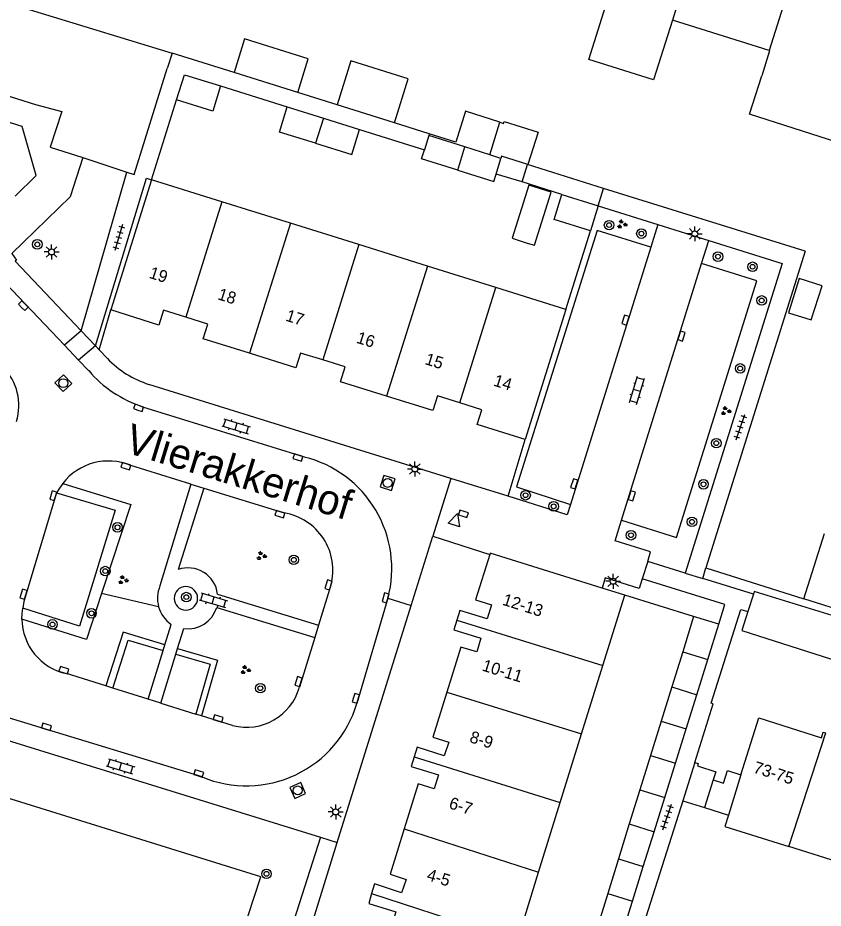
# Model space of a CAD drawing. Extents: x 137999 to 141000, y 397500 to 400501.
# Drawn here: x 138827.8 to 138895.1, y 399716 to 399790.4 of the extents above; entities that cross this region are included whole.
import ezdxf

# ---------------------------------------------------------------- set-up
doc = ezdxf.new("R2010")
doc.units = 0
for name, color, linetype in [('gg-afsc-erfafscheiding', 7, 'Continuous'), ('gg-afsc-hekwerk', 7, 'Continuous'), ('gg-afsc-muur', 7, 'Continuous'), ('gg-anno-huisnummerreeks BGT', 7, 'Continuous'), ('gg-anno-openbare ruimte label', 7, 'Continuous'), ('gg-bbg-bijgebouw', 7, 'Continuous'), ('gg-bbg-gedigitaliseerde bebouwing', 7, 'Continuous'), ('gg-bbg-gedigitaliseerde bijgebouw', 7, 'Continuous'), ('gg-bbg-hoofdgebouw', 7, 'Continuous'), ('gg-bbg-overig bouwwerk', 7, 'Continuous'), ('gg-bbg-tussenscheiding', 7, 'Continuous'), ('gg-knt-verharding', 7, 'Continuous'), ('gg-knt-verharding nz', 7, 'Continuous'), ('gt-grn-groengrens', 7, 'Continuous'), ('gt-grn-weggrens', 7, 'Continuous'), ('gt-symb-boom', 7, 'Continuous'), ('gt-symb-groenvak', 7, 'Continuous'), ('gt-symb-klinker verharding', 7, 'Continuous'), ('gt-symb-kolk', 7, 'Continuous'), ('gt-symb-lichtmast', 7, 'Continuous'), ('gt-symb-rioolschacht', 7, 'Continuous'), ('gt-symb-tegel verharding', 7, 'Continuous'), ('gt-symb-waterafsluiter', 7, 'Continuous')]:
    doc.layers.add(name, color=color, linetype=linetype)

# ---------------------------------------------------------------- blocks, each defined once
blk = doc.blocks.new('gt0-TEG1')
at = {"layer": 'gt-symb-tegel verharding'}
for p, q in [((-1.125, 0), (1.125, 0)), ((-0.9, -0.25), (-0.9, 0.25)), ((-0.45, -0.25), (-0.45, 0.25)), ((0, -0.25), (0, 0.25)), ((0.45, -0.25), (0.45, 0.25)), ((0.9, -0.25), (0.9, 0.25))]:
    blk.add_line(p, q, dxfattribs=at)
blk = doc.blocks.new('gt0-KOLK')
at = {"layer": 'gt-symb-kolk'}
blk.add_lwpolyline([(0, 0), (0.375, 0), (0.375, 0.4), (-0.375, 0.4), (-0.375, 0), (0, 0)], dxfattribs=at)
blk = doc.blocks.new('gt0-BOOM')
at = {"layer": 'gt-symb-boom'}
for radius in [0.4, 0.2]:
    blk.add_circle((0, 0), radius, dxfattribs=at)
blk = doc.blocks.new('gt0-LMAST')
at = {"layer": 'gt-symb-lichtmast'}
for p, q in [((-0.182, 0.173), (-0.447, 0.438)), ((-0.005, 0.246), (-0.005, 0.621)), ((0.172, 0.173), (0.437, 0.438)), ((-0.255, -0.004), (-0.63, -0.004)), ((-0.182, -0.181), (-0.447, -0.446)), ((-0.005, -0.254), (-0.005, -0.629)), ((0.437, -0.446), (0.172, -0.181)), ((0.245, -0.004), (0.62, -0.004))]:
    blk.add_line(p, q, dxfattribs=at)
blk.add_circle((-0.005, -0.004), 0.25, dxfattribs=at)
blk = doc.blocks.new('gt0-RS')
at = {"layer": 'gt-symb-rioolschacht'}
blk.add_lwpolyline([(-0.5, -0.5), (0.5, -0.5), (0.5, 0.5), (-0.5, 0.5)], close=True, dxfattribs=at)
blk.add_circle((0, 0), 0.375, dxfattribs=at)
blk = doc.blocks.new('gt0-KL1')
at = {"layer": 'gt-symb-klinker verharding'}
for p, q in [((-1.15, 0.3), (1.15, 0.3)), ((-1, -0.3), (-1, 0.3)), ((-0.5, 0.3), (-0.5, 0.45)), ((0, -0.3), (0, 0.3)), ((0.5, 0.3), (0.5, 0.45)), ((1, -0.3), (1, 0.3)), ((-1.15, -0.3), (1.15, -0.3)), ((-0.5, -0.45), (-0.5, -0.3)), ((0.5, -0.45), (0.5, -0.3))]:
    blk.add_line(p, q, dxfattribs=at)
blk = doc.blocks.new('gt0-GRVAK')
at = {"layer": 'gt-symb-groenvak'}
for p, q in [((-0.11, 0.189), (-0.228, 0.24)), ((-0.182, 0.153), (0.088, 0.153)), ((-0.091, 0.211), (-0.156, 0.322)), ((-0.047, 0.214), (-0.047, 0.393)), ((-0.004, 0.211), (0.061, 0.322)), ((0.015, 0.189), (0.133, 0.24)), ((0.262, -0.052), (0.197, 0.059)), ((0.305, -0.049), (0.305, 0.13)), ((0.349, -0.052), (0.414, 0.059)), ((-0.245, -0.228), (-0.363, -0.177)), ((-0.318, -0.264), (-0.047, -0.264)), ((-0.226, -0.206), (-0.291, -0.095)), ((-0.183, -0.203), (-0.183, -0.024)), ((-0.139, -0.206), (-0.074, -0.095)), ((-0.12, -0.228), (-0.002, -0.177)), ((0.243, -0.074), (0.125, -0.023)), ((0.17, -0.11), (0.441, -0.11)), ((0.368, -0.074), (0.486, -0.023))]:
    blk.add_line(p, q, dxfattribs=at)
blk = doc.blocks.new('gt0-WAFSL')
at = {"layer": 'gt-symb-waterafsluiter'}
for p, q in [((-0.5, -0.333), (0, 0.667)), ((0, 0.667), (0.5, -0.333)), ((0.5, -0.333), (-0.5, -0.333))]:
    blk.add_line(p, q, dxfattribs=at)

msp = doc.modelspace()

# ---------------------------------------------------------------- linework, layer by layer
at = {"layer": 'gg-afsc-erfafscheiding'}
for p, q in [((138822.184, 399793.096), (138840.645, 399787.417)), ((138840.645, 399787.417), (138840.242, 399786.132)), ((138845.83, 399785.789), (138840.645, 399787.417)), ((138844.696, 399784.668), (138850.267, 399782.912)), ((138838.94, 399776.83), (138841.03, 399783.51)), ((138854.44, 399783.085), (138851.148, 399784.119)), ((138862.141, 399780.667), (138859.233, 399781.58)), ((138856.313, 399781.04), (138861.734, 399779.337)), ((138869.901, 399776.656), (138870.35, 399778.095)), ((138869.901, 399776.656), (138867.727, 399777.308)), ((138873.236, 399775.601), (138869.901, 399776.656)), ((138893.572, 399770.849), (138885.248, 399744.388)), ((138834.547, 399762.629), (138835.54, 399765.97)), ((138868.726, 399750.38), (138870.17, 399755.13)), ((138885.248, 399744.388), (138893.45, 399741.8)), ((138883.34, 399724.93), (138880.247, 399715.201))]:
    msp.add_line(p, q, dxfattribs=at)
at = {"layer": 'gg-afsc-hekwerk'}
msp.add_lwpolyline([(138872.569, 399701.761), (138845.392, 399710.411), (138848.061, 399718.559), (138827.196, 399725.055), (138822.85, 399726.325)], dxfattribs=at)
at = {"layer": 'gg-afsc-muur'}
for p, q in [((138876.715, 399776.109), (138870.35, 399778.095)), ((138893.572, 399770.849), (138876.715, 399776.109)), ((138873.57, 399765.99), (138875.61, 399772.55)), ((138884.24, 399740.32), (138878.48, 399742.11))]:
    msp.add_line(p, q, dxfattribs=at)
at = {"layer": 'gg-bbg-bijgebouw'}
for p, q in [((138841.03, 399783.51), (138841.68, 399785.61)), ((138873.236, 399775.601), (138876.26, 399774.65)), ((138876.26, 399774.65), (138875.61, 399772.55)), ((138884.24, 399740.32), (138883.329, 399737.382)), ((138886.34, 399739.68), (138884.24, 399740.32)), ((138885.423, 399736.738), (138886.34, 399739.68)), ((138883.329, 399737.382), (138882.417, 399734.444)), ((138884.506, 399733.795), (138885.423, 399736.738)), ((138882.417, 399734.444), (138881.53, 399731.584)), ((138883.615, 399730.936), (138884.506, 399733.795)), ((138881.53, 399731.584), (138880.642, 399728.723)), ((138882.723, 399728.076), (138883.615, 399730.936)), ((138880.642, 399728.723), (138879.752, 399725.856)), ((138881.83, 399725.21), (138882.723, 399728.076)), ((138884.35, 399728.12), (138883.34, 399724.93)), ((138879.752, 399725.856), (138878.862, 399722.988)), ((138880.936, 399722.343), (138881.83, 399725.21)), ((138883.34, 399724.93), (138885.147, 399724.356)), ((138885.147, 399724.356), (138887.15, 399723.72)), ((138878.862, 399722.988), (138877.96, 399720.08)), ((138880.03, 399719.436), (138880.936, 399722.343)), ((138877.96, 399720.08), (138877.058, 399717.171)), ((138879.124, 399716.529), (138880.03, 399719.436)), ((138877.058, 399717.171), (138876.167, 399714.3)), ((138878.23, 399713.659), (138879.124, 399716.529))]:
    msp.add_line(p, q, dxfattribs=at)
for points in [[(138870.329, 399771.543), (138870.929, 399771.353), (138872.338, 399775.8), (138870.47, 399776.392), (138869.062, 399771.944), (138870.329, 399771.543)], [(138875.61, 399772.55), (138872.574, 399773.513), (138873.236, 399775.601)], [(138884.35, 399728.12), (138884.62, 399728.03), (138884.56, 399727.84), (138886.09, 399727.35), (138885.88, 399726.67)], [(138885.88, 399726.67), (138886.75, 399726.41), (138887.08, 399727.46), (138888.2, 399727.11)]]:
    msp.add_lwpolyline(points, dxfattribs=at)
at = {"layer": 'gg-bbg-gedigitaliseerde bebouwing'}
for p, q in [((138890.558, 399787.626), (138882.468, 399790.156)), ((138893.45, 399741.8), (138895.168, 399747.263)), ((138886.85, 399722.78), (138892.187, 399721.104)), ((138897.523, 399719.429), (138892.187, 399721.104))]:
    msp.add_line(p, q, dxfattribs=at)
for points in [[(138882.468, 399790.156), (138880.894, 399785.17), (138875.491, 399786.875), (138877.047, 399791.852)], [(138890.558, 399787.626), (138890.585, 399787.618), (138889.929, 399785.521)], [(138896.981, 399779.715), (138888.913, 399782.303), (138889.929, 399785.521)]]:
    msp.add_lwpolyline(points, dxfattribs=at)
at = {"layer": 'gg-bbg-gedigitaliseerde bijgebouw'}
for p, q in [((138851.148, 399784.119), (138845.83, 399785.789)), ((138841.68, 399785.61), (138844.696, 399784.668)), ((138850.267, 399782.912), (138853.295, 399781.975)), ((138853.295, 399781.975), (138856.313, 399781.04)), ((138862.099, 399780.53), (138861.734, 399779.337)), ((138862.141, 399780.667), (138862.099, 399780.53)), ((138867.727, 399777.308), (138868.131, 399778.614))]:
    msp.add_line(p, q, dxfattribs=at)
for points in [[(138851.148, 399784.119), (138852.032, 399786.932), (138846.713, 399788.603), (138845.83, 399785.789)], [(138844.696, 399784.668), (138844.045, 399782.565), (138841.03, 399783.51)], [(138852.646, 399779.879), (138849.627, 399780.822), (138850.267, 399782.912)], [(138868.056, 399781.641), (138865.164, 399782.555), (138864.366, 399779.978), (138862.141, 399780.667)], [(138868.056, 399781.641), (138868.361, 399781.545), (138868.414, 399781.713), (138871.25, 399780.817), (138870.392, 399778.099), (138868.187, 399778.795), (138868.131, 399778.614)], [(138852.646, 399779.879), (138855.662, 399778.937), (138856.313, 399781.04)], [(138864.52, 399777.634), (138861.501, 399778.577), (138861.734, 399779.337)], [(138864.52, 399777.634), (138867.536, 399776.692), (138867.727, 399777.308)], [(138892.166, 399765.711), (138894.074, 399765.111), (138894.975, 399767.972), (138893.067, 399768.573), (138892.166, 399765.711)]]:
    msp.add_lwpolyline(points, dxfattribs=at)
at = {"layer": 'gg-bbg-hoofdgebouw'}
for p, q in [((138838.94, 399776.83), (138835.54, 399765.97)), ((138844.82, 399774.989), (138838.94, 399776.83)), ((138850.539, 399773.199), (138844.82, 399774.989)), ((138856.255, 399771.41), (138850.539, 399773.199)), ((138861.993, 399769.614), (138856.255, 399771.41)), ((138867.715, 399767.823), (138861.993, 399769.614)), ((138873.57, 399765.99), (138867.715, 399767.823)), ((138873.57, 399765.99), (138870.17, 399755.13)), ((138878.48, 399742.11), (138876.587, 399742.699)), ((138876.654, 399736.235), (138878.48, 399742.11)), ((138902.5, 399738.94), (138893.45, 399741.8)), ((138874.877, 399730.514), (138876.654, 399736.235)), ((138873.095, 399724.78), (138874.877, 399730.514)), ((138871.288, 399718.964), (138873.095, 399724.78)), ((138887.15, 399723.72), (138886.85, 399722.78)), ((138869.504, 399713.223), (138871.288, 399718.964))]:
    msp.add_line(p, q, dxfattribs=at)
for points in [[(138841.795, 399765.355), (138839.94, 399765.94), (138839.54, 399764.69), (138835.54, 399765.97)], [(138847.125, 399762.325), (138843.26, 399763.54), (138843.65, 399764.77), (138841.795, 399765.355)], [(138853.24, 399761.77), (138851.37, 399762.35), (138850.99, 399761.11), (138847.125, 399762.325)], [(138858.58, 399758.745), (138854.72, 399759.95), (138855.11, 399761.19), (138853.24, 399761.77)], [(138864.69, 399758.19), (138862.83, 399758.77), (138862.44, 399757.54), (138858.58, 399758.745)], [(138870.17, 399755.13), (138866.16, 399756.37), (138866.55, 399757.61), (138864.69, 399758.19)], [(138867.198, 399745.51), (138866, 399741.72), (138867.34, 399741.3), (138866.98, 399740.14), (138864.69, 399740.84), (138864.44, 399740.03)], [(138876.587, 399742.699), (138867.23, 399745.61), (138867.198, 399745.51)], [(138864.44, 399740.03), (138864.19, 399739.22), (138866.46, 399738.52), (138866.11, 399737.38), (138864.78, 399737.78), (138863.61, 399734.015)], [(138863.61, 399734.015), (138862.44, 399730.25), (138863.77, 399729.82), (138863.4, 399728.68), (138861.13, 399729.42), (138860.88, 399728.605)], [(138888.2, 399727.11), (138889.69, 399731.85), (138894.93, 399730.2), (138895.08, 399730.67), (138895.289, 399730.605)], [(138860.88, 399728.605), (138860.63, 399727.79), (138862.91, 399727.09), (138862.56, 399725.94), (138861.22, 399726.35), (138860.05, 399722.57)], [(138860.05, 399722.57), (138858.88, 399718.79), (138860.21, 399718.34), (138859.83, 399717.23), (138857.58, 399717.99), (138857.33, 399717.17)], [(138857.33, 399717.17), (138857.08, 399716.35), (138859.36, 399715.64), (138859, 399714.48), (138857.67, 399714.9), (138856.45, 399710.99)]]:
    msp.add_lwpolyline(points, dxfattribs=at)
at = {"layer": 'gg-bbg-overig bouwwerk'}
msp.add_line((138859.233, 399781.58), (138854.44, 399783.085), dxfattribs=at)
msp.add_lwpolyline([(138859.233, 399781.58), (138860.39, 399785.264), (138855.596, 399786.769), (138854.44, 399783.085)], dxfattribs=at)
at = {"layer": 'gg-bbg-tussenscheiding'}
for p, q in [((138885.427, 399799.658), (138882.468, 399790.156)), ((138891.731, 399791.343), (138890.558, 399787.626)), ((138853.295, 399781.975), (138852.646, 399779.879)), ((138867.21, 399778.907), (138868.056, 399781.641)), ((138865.12, 399779.571), (138862.099, 399780.53)), ((138864.52, 399777.634), (138865.12, 399779.571)), ((138867.21, 399778.907), (138865.12, 399779.571)), ((138868.131, 399778.614), (138867.21, 399778.907)), ((138844.82, 399774.989), (138841.795, 399765.355)), ((138850.539, 399773.199), (138847.125, 399762.325)), ((138856.255, 399771.41), (138853.24, 399761.77)), ((138861.993, 399769.614), (138858.58, 399758.745)), ((138864.69, 399758.19), (138867.715, 399767.823)), ((138864.44, 399740.03), (138876.654, 399736.235)), ((138883.329, 399737.382), (138885.423, 399736.738)), ((138882.417, 399734.444), (138884.506, 399733.795)), ((138863.61, 399734.015), (138874.877, 399730.514)), ((138881.53, 399731.584), (138883.615, 399730.936)), ((138892.187, 399721.104), (138895.289, 399730.605)), ((138860.88, 399728.605), (138873.095, 399724.78)), ((138880.642, 399728.723), (138882.723, 399728.076)), ((138888.2, 399727.11), (138887.15, 399723.72)), ((138885.88, 399726.67), (138885.147, 399724.356)), ((138879.752, 399725.856), (138881.83, 399725.21)), ((138860.05, 399722.57), (138871.288, 399718.964)), ((138878.862, 399722.988), (138880.936, 399722.343)), ((138877.96, 399720.08), (138880.03, 399719.436)), ((138857.33, 399717.17), (138869.504, 399713.223)), ((138877.058, 399717.171), (138879.124, 399716.529))]:
    msp.add_line(p, q, dxfattribs=at)
at = {"layer": 'gg-knt-verharding'}
for p, q in [((138833.054, 399764.204), (138836.869, 399777.477)), ((138876.26, 399774.65), (138881.251, 399773.083)), ((138881.251, 399773.083), (138880.659, 399771.189)), ((138881.251, 399773.083), (138885.502, 399771.747)), ((138884.904, 399769.828), (138885.502, 399771.747)), ((138833.054, 399764.204), (138827.54, 399770.02)), ((138834.237, 399762.956), (138833.054, 399764.204)), ((138834.547, 399762.629), (138834.237, 399762.956)), ((138835.244, 399761.894), (138834.547, 399762.629)), ((138863.945, 399751.87), (138838.71, 399759.732)), ((138842.226, 399751.398), (138837.19, 399752.96)), ((138868.726, 399750.38), (138863.945, 399751.87)), ((138842.226, 399751.398), (138839.634, 399742.879)), ((138843.295, 399751.066), (138841.151, 399744.258)), ((138842.226, 399751.398), (138843.295, 399751.066)), ((138843.295, 399751.066), (138850.02, 399748.98)), ((138860.635, 399741.254), (138862.44, 399747.04)), ((138862.44, 399747.04), (138867.198, 399745.51)), ((138880.42, 399744.93), (138879.95, 399743.49)), ((138883.54, 399743.94), (138880.42, 399744.93)), ((138885.01, 399743.5), (138885.248, 399744.388)), ((138889.233, 399742.189), (138885.01, 399743.5)), ((138853.93, 399742.962), (138852.888, 399739.596)), ((138844.452, 399742.201), (138852.888, 399739.596)), ((138889.233, 399742.189), (138888.76, 399740.75)), ((138844.375, 399741.081), (138852.57, 399738.567)), ((138854.455, 399721.445), (138860.635, 399741.254)), ((138840.045, 399737.954), (138840.578, 399739.669)), ((138852.888, 399739.596), (138852.57, 399738.567)), ((138841.109, 399737.647), (138841.633, 399739.333)), ((138852.57, 399738.567), (138851.29, 399734.43)), ((138838.638, 399733.429), (138839.901, 399737.49)), ((138839.901, 399737.49), (138840.045, 399737.954)), ((138840.965, 399737.183), (138841.109, 399737.647)), ((138839.697, 399733.099), (138840.965, 399737.183)), ((138835.116, 399734.53), (138831.82, 399735.56)), ((138835.702, 399734.347), (138835.116, 399734.53)), ((138838.638, 399733.429), (138835.702, 399734.347)), ((138839.697, 399733.099), (138838.638, 399733.429)), ((138839.697, 399733.099), (138842.641, 399732.178)), ((138843.112, 399732.031), (138842.641, 399732.178)), ((138845.711, 399731.219), (138843.112, 399732.031)), ((138824.033, 399730.868), (138853.05, 399721.88)), ((138853.05, 399721.88), (138854.455, 399721.445)), ((138851.656, 399712.473), (138854.455, 399721.445))]:
    msp.add_line(p, q, dxfattribs=at)
for points in [[(138820.01, 399786.03), (138829.24, 399783.11), (138831.44, 399782.53), (138830.47, 399779.55), (138833.2, 399778.68)], [(138836.869, 399777.477), (138837.489, 399777.284), (138840.242, 399786.132)], [(138827.543, 399775.466), (138829.3, 399777.19), (138828.11, 399781.28), (138820.48, 399783.69), (138820.102, 399783.324)], [(138833.2, 399778.68), (138832.14, 399775.41), (138827.24, 399770.66), (138827.64, 399770.11), (138827.54, 399770.02)], [(138834.237, 399762.956), (138838.511, 399776.964), (138838.94, 399776.83)], [(138880.659, 399771.189), (138876.173, 399772.602), (138869.438, 399751.16), (138873.938, 399749.698)], [(138885.502, 399771.747), (138891.64, 399769.82), (138883.54, 399743.94)], [(138878.223, 399748.373), (138882.815, 399746.942), (138889.525, 399768.386), (138884.904, 399769.828)], [(138831.503, 399751.451), (138831.232, 399751.067), (138831.001, 399750.662)], [(138831.001, 399750.662), (138835.88, 399749.21), (138832.9, 399739.51), (138828.18, 399741.02)], [(138873.938, 399749.698), (138873.67, 399748.84), (138868.726, 399750.38)], [(138880.42, 399744.93), (138880.63, 399745.74), (138877.69, 399746.66), (138878.223, 399748.373)], [(138879.95, 399743.49), (138879.7, 399742.66), (138876.85, 399743.56), (138876.587, 399742.699)], [(138886.34, 399739.68), (138886.84, 399741.32), (138879.95, 399743.49)], [(138902.5, 399738.94), (138902.35, 399738.41), (138889.311, 399742.414), (138889.233, 399742.189)], [(138828.1, 399740.12), (138828.118, 399740.569), (138828.18, 399741.02)], [(138884.35, 399728.12), (138885.88, 399733.04), (138885.72, 399733.09), (138888.18, 399740.92), (138888.76, 399740.75)], [(138888.76, 399740.75), (138888.28, 399739.15), (138897.08, 399736.35)], [(138853.05, 399721.88), (138849.48, 399710.73), (138874.89, 399702.78)]]:
    msp.add_lwpolyline(points, dxfattribs=at)
for centre, radius, start, end in [((138841.131, 399767.473), 8.111, 223.45928, 252.63105), ((138823.258, 399757.967), 4.582, 343.10329, 43.90836), ((138835.342, 399748.455), 4.87, 67.69514, 142.02593), ((138849.234, 399744.19), 4.854, 345.34514, 80.67983), ((138841.972, 399741.898), 2.498, 6.95581, 109.18645), ((138842.081, 399741.854), 2.653, 157.27522, 195.61723), ((138841.801, 399741.847), 0.98, 0, 180), ((138841.801, 399741.847), 0.98, 180, 0), ((138842.082, 399741.856), 2.655, 195.6574, 235.48425), ((138841.995, 399741.79), 2.484, 261.62616, 343.40812), ((138832.798, 399740.155), 4.698, 180.42702, 257.98739), ((138846.868, 399735.661), 4.59, 255.40485, 344.44041)]:
    msp.add_arc(centre, radius, start, end, dxfattribs=at)
at = {"layer": 'gg-knt-verharding nz'}
for p, q in [((138880.659, 399771.189), (138873.938, 399749.698)), ((138878.223, 399748.373), (138884.904, 399769.828)), ((138826.16, 399768.749), (138831.655, 399762.996)), ((138833.054, 399764.204), (138831.655, 399762.996)), ((138831.655, 399762.996), (138832.839, 399761.755)), ((138834.237, 399762.956), (138832.839, 399761.755)), ((138832.839, 399761.755), (138833.68, 399760.875)), ((138838.174, 399757.866), (138851.688, 399753.66)), ((138858.692, 399741.86), (138856.087, 399733.05)), ((138843.154, 399726.921), (138822.301, 399733.287))]:
    msp.add_line(p, q, dxfattribs=at)
msp.add_lwpolyline([(138831.001, 399750.662), (138828.259, 399741.59), (138828.18, 399741.02)], dxfattribs=at)
for centre, radius, start, end in [((138841.341, 399767.457), 10.1, 220.66555, 251.72513), ((138849.395, 399744.32), 9.617, 345.1768, 76.20649), ((138846.863, 399735.803), 9.626, 247.33293, 343.37999)]:
    msp.add_arc(centre, radius, start, end, dxfattribs=at)
at = {"layer": 'gt-grn-groengrens'}
for p, q in [((138833.2, 399778.68), (138836.869, 399777.477)), ((138839.526, 399741.14), (138834.756, 399742.242))]:
    msp.add_line(p, q, dxfattribs=at)
for points in [[(138831.503, 399751.451), (138837.207, 399749.68), (138834.756, 399742.242)], [(138834.756, 399742.242), (138833.488, 399738.395), (138828.1, 399740.12)], [(138840.045, 399737.954), (138836.555, 399739.015), (138835.116, 399734.53)], [(138835.702, 399734.347), (138836.966, 399738.363), (138839.901, 399737.49)], [(138841.109, 399737.647), (138844.453, 399736.682), (138843.112, 399732.031)], [(138840.965, 399737.183), (138843.845, 399736.353), (138842.641, 399732.178)]]:
    msp.add_lwpolyline(points, dxfattribs=at)
at = {"layer": 'gt-grn-weggrens'}
for p, q in [((138876.26, 399774.65), (138876.715, 399776.109)), ((138863.945, 399751.87), (138862.44, 399747.04)), ((138883.54, 399743.94), (138885.01, 399743.5)), ((138858.692, 399741.86), (138860.635, 399741.254))]:
    msp.add_line(p, q, dxfattribs=at)

# ---------------------------------------------------------------- block references
at = {"layer": 'gt-symb-boom'}
for p in [(138877.177, 399773.039), (138879.879, 399772.331), (138829.387, 399771.43), (138886.275, 399770.406), (138889.166, 399769.559), (138889.93, 399766.747), (138888.134, 399761.062), (138886.137, 399754.813), (138885.068, 399751.379), (138870.196, 399750.465), (138872.544, 399749.535), (138884.103, 399748.241), (138836.085, 399747.782), (138879.006, 399747.12), (138850.822, 399745.066), (138835.063, 399744.124), (138841.838, 399741.95), (138833.913, 399740.597), (138830.653, 399739.669), (138848.023, 399734.336), (138848.539, 399718.82)]:
    msp.add_blockref('gt0-BOOM', p, dxfattribs=at)
at = {"layer": 'gt-symb-groenvak'}
for p in [(138878.246, 399773.107), (138886.93, 399757.506), (138848.099, 399745.397), (138836.548, 399743.376), (138846.773, 399735.862)]:
    msp.add_blockref('gt0-GRVAK', p, dxfattribs=at)
at = {"layer": 'gt-symb-klinker verharding'}
for p, rotation in [((138879.515, 399759.227), 73.01526746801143), ((138845.996, 399756.224), -16.984732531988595), ((138844.088, 399741.687), -16.567466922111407), ((138836.334, 399727.803), -16.984732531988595)]:
    msp.add_blockref('gt0-KL1', p, dxfattribs=dict(at, rotation=rotation))
at = {"layer": 'gt-symb-kolk'}
for p, rotation in [((138828.073, 399766.167), -46.05341047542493), ((138878.737, 399765.049), 72.6698913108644), ((138883.416, 399763.708), 72.72457972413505), ((138837.78, 399757.582), -19.26841496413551), ((138851.107, 399753.425), -17.275420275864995), ((138836.732, 399752.703), -17.22069937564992), ((138874.457, 399751.36), 72.6698913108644), ((138830.913, 399750.37), 73.14160123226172), ((138879.259, 399750.354), 72.72457972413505), ((138864.938, 399748.712), -17.275420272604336), ((138849.606, 399748.689), -17.22069937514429), ((138853.531, 399743.027), -107.22069937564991), ((138828.422, 399742.136), 73.14160123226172), ((138858.686, 399741.838), 73.50377578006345), ((138831.547, 399735.644), -17.330108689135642), ((138851.029, 399734.943), -107.22069937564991), ((138855.816, 399733.548), -106.49622422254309), ((138844.444, 399731.614), -17.330108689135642), ((138830.086, 399730.917), -16.984732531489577), ((138842.816, 399727.024), -16.984732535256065)]:
    msp.add_blockref('gt0-KOLK', p, dxfattribs=dict(at, rotation=rotation))
at = {"layer": 'gt-symb-lichtmast'}
for p in [(138884.343, 399772.315), (138830.58, 399770.798), (138860.946, 399752.661), (138877.52, 399743.273), (138854.332, 399723.996)]:
    msp.add_blockref('gt0-LMAST', p, dxfattribs=at)
at = {"layer": 'gt-symb-rioolschacht'}
for p, rotation in [((138831.55, 399759.831), -46.29643001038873), ((138858.666, 399751.499), -17.275420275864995), ((138851.153, 399725.789), 24.003190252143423)]:
    msp.add_blockref('gt0-RS', p, dxfattribs=dict(at, rotation=rotation))
at = {"layer": 'gt-symb-tegel verharding'}
for p, rotation in [((138836.181, 399772.012), -106.02410965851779), ((138888.152, 399756.156), 71.27513193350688), ((138882.033, 399723.577), 71.2751319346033)]:
    msp.add_blockref('gt0-TEG1', p, dxfattribs=dict(at, rotation=rotation))
at = {"layer": 'gt-symb-waterafsluiter', "rotation": -17.275420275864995}
msp.add_blockref('gt0-WAFSL', (138864.298, 399748.303), dxfattribs=at)

# ---------------------------------------------------------------- texts
at = {"layer": 'gg-anno-huisnummerreeks BGT'}
for s, rotation, p in [('19', 342.2, (138838.664, 399768.646)), ('18', 342.5, (138844.396, 399766.853)), ('17', 342.5, (138850.074, 399765.068)), ('16', 342.7, (138855.989, 399763.22)), ('15', 342.7, (138861.717, 399761.432)), ('14', 342.8, (138867.45, 399759.635)), ('12-13', 342.5, (138868.196, 399741.323)), ('10-11', 342.7, (138866.491, 399735.826)), ('8-9', 342.7, (138865.446, 399729.845)), ('73-75', 342.5, (138889.162, 399727.299)), ('6-7', 342.8, (138863.721, 399724.315)), ('4-5', 342.8, (138861.867, 399718.325))]:
    msp.add_text(s, height=1, rotation=rotation, dxfattribs=at).set_placement(p)
at = {"layer": 'gg-anno-openbare ruimte label'}
msp.add_text('Vlierakkerhof', height=2.5, rotation=342.9, dxfattribs=at).set_placement((138836.558, 399754.103))

doc.saveas('drawing.dxf')
